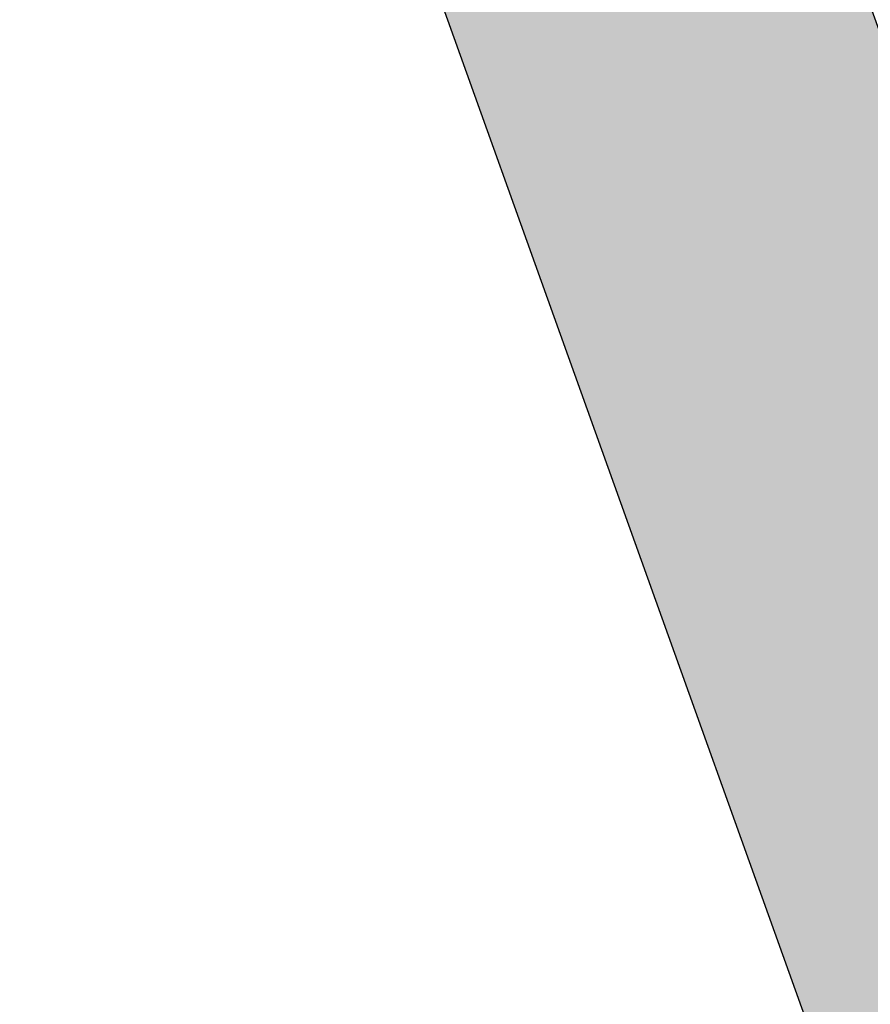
# Model space of a CAD drawing. Header units: millimetres. Extents: x -767 to 1132, y -388 to 938.
# Tile 378 of 656: x -666 to -650, y 248 to 266. Entities that reach past the tile are written whole.
import ezdxf

# ---------------------------------------------------------------- set-up
doc = ezdxf.new("R2010")
doc.units = ezdxf.units.MM
doc.header["$LTSCALE"] = 0.5
doc.layers.add('BPR-LS_COL_Grün', color=255, linetype='Continuous', lineweight=25)
doc.layers.add('LPB_-_LPB_SRF_PROM', color=255, linetype='Continuous', lineweight=13)

# ---------------------------------------------------------------- blocks, each defined once
blk = doc.blocks.new('S_Grünflächen (2D)')
at = {"layer": 'BPR-LS_COL_Grün', "linetype": 'Continuous', "lineweight": 0}
h = blk.add_hatch(color=9, dxfattribs=at)
edge = h.paths.add_edge_path()
edge.add_line((-412.135, 27.332), (-413.233, 25.358))
edge.add_line((-413.233, 25.358), (-413.367, 24.917))
edge.add_line((-413.367, 24.917), (-413.424, 24.014))
edge.add_line((-413.424, 24.014), (-399.52, -15.297))
edge.add_line((-399.52, -15.297), (-375.897, -80.765))
edge.add_line((-375.897, -80.765), (-347.813, -159.082))
edge.add_line((-347.813, -159.082), (-343.292, -171.382))
edge.add_line((-343.292, -171.382), (-328.728, -211.528))
edge.add_arc((-348.852, -177.71), 39.352, 300.7569, 301.3975)
edge.add_arc((-333.04, -203.618), 9, 301.3975, 379.9175)
edge.add_line((-324.578, -200.552), (-349.67, -131.326))
edge.add_line((-349.67, -131.326), (-349.673, -131.319))
edge.add_line((-349.673, -131.319), (-351.776, -125.49))
edge.add_line((-351.776, -125.49), (-389.229, -22.126))
edge.add_arc((-188.97, 50.436), 213, 197.73354, 199.91753, ccw=False)
edge.add_arc((-1153.835, -258.114), 800, 17.73354, 19.039978)
edge.add_line((-397.603, 2.868), (-397.603, 2.868))
edge.add_arc((-364.102, 16.958), 36.343, 198.9196, 202.812, ccw=False)
edge.add_line((-398.482, 5.174), (-398.482, 5.174))
edge.add_line((-398.482, 5.174), (-399.895, 9.125))
edge.add_line((-399.895, 9.125), (-399.895, 9.125))
edge.add_arc((-470.74, -22.144), 77.439, 23.81579, 34.55228)
edge.add_line((-406.961, 21.776), (-406.961, 21.776))
edge.add_line((-406.961, 21.776), (-406.961, 21.776))
edge.add_arc((-386.508, 35.86), 24.833, 198.8536, 214.5523, ccw=False)
edge.add_line((-410.009, 27.835), (-410.009, 27.835))
edge.add_arc((-410.725, 26.119), 1.86, 67.3435, 139.282)
at = {"layer": 'BPR-LS_COL_Grün', "elevation": 35.7, "flags": 128}
blk.add_lwpolyline([(-413.424, 24.014), (-399.52, -15.297), (-375.897, -80.765), (-347.813, -159.082), (-343.292, -171.382), (-328.728, -211.528, 0.002795), (-328.351, -211.301, 0.356674), (-324.578, -200.552), (-349.67, -131.326), (-349.673, -131.319), (-351.776, -125.49), (-389.229, -22.126, -0.00953), (-391.849, -14.442, 0.0057), (-397.603, 2.868), (-397.603, 2.868, -0.016985), (-398.482, 5.174), (-398.482, 5.174), (-399.895, 9.125), (-399.895, 9.125, 0.046881), (-406.961, 21.776)], format="xyb", dxfattribs=at)

msp = doc.modelspace()

# ---------------------------------------------------------------- block references
at = {"layer": 'LPB_-_LPB_SRF_PROM', "color": 7}
msp.add_blockref('S_Grünflächen (2D)', (-291.512, 372.072, 14.1), dxfattribs=at)

doc.saveas('drawing.dxf')
